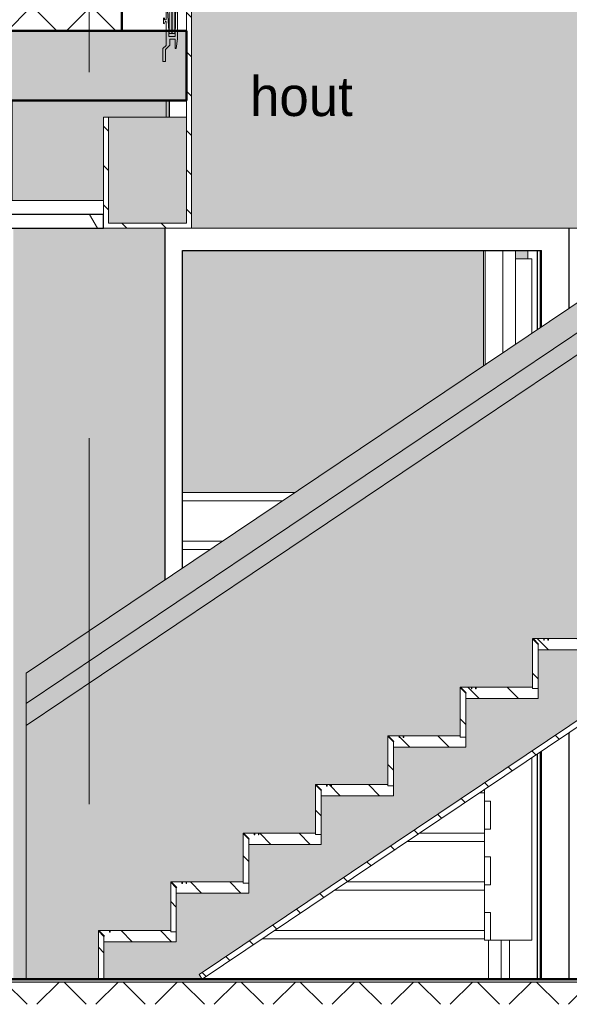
# Model space of a CAD drawing. Extents: x 50445 to 145605, y -10968 to 41989.
# Tile 278 of 338: x 101947 to 103921, y 5097 to 8637. Entities that reach past the tile are written whole.
import ezdxf

# ---------------------------------------------------------------- set-up
doc = ezdxf.new("R2010")
doc.units = 0
doc.header["$LTSCALE"] = 414.30304
doc.header["$MEASUREMENT"] = 0
doc.linetypes.add('stramien', pattern=[22.225, 12.7, -3.175, 3.175, -3.175])
doc.layers.get('0').update_dxf_attribs({"linetype": 'CONTINUOUS'})
for name, color, linetype, lineweight in [('A-ANNO-TEXT', 2, 'CONTINUOUS', 18), ('A-CLNG-PATT', 5, 'CONTINUOUS', 25), ('A-CLNG-SUSP', 5, 'CONTINUOUS', 25), ('A-DETL', 5, 'CONTINUOUS', 18), ('A-DOOR', 1, 'CONTINUOUS', 25), ('A-EQPM', 6, 'CONTINUOUS', 18), ('A-FLOR-CASE', 3, 'CONTINUOUS', 18), ('A-FLOR-OTLN', 6, 'CONTINUOUS', 18), ('A-FLOR-PATT', 8, 'CONTINUOUS', 50), ('A-GENM', 6, 'CONTINUOUS', 18), ('I-WALL', 2, 'CONTINUOUS', 25), ('S-GRID', 1, 'CONTINUOUS', 18)]:
    doc.layers.add(name, color=color, linetype=linetype, lineweight=lineweight)
doc.styles.add('Frutiger_3', font='txt', dxfattribs={"height": 141.794554})
pattern_1 = [(45, (114825.1, 10064.78), (-106.066, 106.066), []), (135, (114825.1, 10064.78), (-106.066, -106.066), [])]
pattern_2 = [(135, (33645.57, 9397.6), (-70.7107, -70.7107), [])]

# ---------------------------------------------------------------- blocks, each defined once
blk = doc.blocks.new('34_leuning zijkant betontrap trappenhuis westgevel standaard rechts - 24_betontrap trappenhuis 3500 hoog-2963141-plotview doorsnede C C  -  1 op 100')
at = {"layer": 'A-EQPM'}
for p, q in [((22433.6, 7140), (22433.6, 6726.3)), ((22439.4, 7140), (22439.4, 6730.2)), ((22503.3, 6773.2), (22503.3, 7140)), ((22548.5, 6803.6), (22548.5, 7140)), ((22606.6, 7110), (22548.4, 7110)), ((22606.6, 6842.8), (22606.6, 7110)), ((22606.6, 4660), (22606.6, 5316.7)), ((22436.6, 5202.3), (22436.6, 5160)), ((22436.6, 5160), (22458.6, 5160)), ((22436.6, 5060), (22436.6, 5160)), ((22436.6, 5160), (22458.6, 5160)), ((22458.6, 5160), (22458.6, 5060)), ((22458.6, 5160), (22458.6, 5060)), ((22458.6, 5060), (22436.6, 5060)), ((22436.6, 5060), (22436.6, 4960)), ((22436.6, 5060), (22458.6, 5060)), ((22436.6, 4960), (22458.6, 4960)), ((22436.6, 4860), (22436.6, 4960)), ((22436.6, 4960), (22458.6, 4960)), ((22458.6, 4960), (22458.6, 4860)), ((22458.6, 4960), (22458.6, 4860)), ((22458.6, 4860), (22436.6, 4860)), ((22436.6, 4860), (22436.6, 4760)), ((22436.6, 4860), (22458.6, 4860)), ((22436.6, 4760), (22458.6, 4760)), ((22436.6, 4660), (22436.6, 4760)), ((22458.6, 4760), (22436.6, 4760)), ((22458.6, 4760), (22458.6, 4660)), ((22458.6, 4760), (22458.6, 4660)), ((22436.6, 4660), (22458.6, 4660)), ((22458.6, 4660), (22606.6, 4660)), ((22496.6, 4520), (22496.6, 4660)), ((22526.6, 4660), (22526.6, 4520))]:
    blk.add_line(p, q, dxfattribs=at)
blk = doc.blocks.new('34_KU_hardglazen balustrade trappenhuis westgevel - Type-2932857-plotview doorsnede C C  -  1 op 100')
at = {"layer": 'A-EQPM'}
h = blk.add_hatch(color=256, dxfattribs=at)
h.paths.add_polyline_path([(21568.7, 6270.5), (21756.4, 6270.5), (22433.6, 6726.3), (22433.6, 7140), (21352.6, 7140), (21352.6, 6270.5)], flags=0)
h.paths.add_polyline_path([(19506.6, 6270.5), (19506.6, 6410), (19440.1, 6410), (19440.1, 6270.5)], flags=0)
h.paths.add_polyline_path([(19536.6, 6270.5), (19576.6, 6270.5), (19576.6, 6410), (19536.6, 6410), (19536.6, 6283.2)], flags=0)
h.paths.add_polyline_path([(22578.8, 7110), (22593.2, 7110), (22593.2, 7140), (22548.5, 7140), (22548.5, 7110)], flags=0)
h.paths.add_polyline_path([(19536.6, 7110), (19574.6, 7110), (19574.6, 7140), (19536.6, 7140)], flags=0)
h.paths.add_polyline_path([(19506.6, 7110), (19506.6, 7140), (19440.1, 7140), (19440.1, 7110)], flags=0)
for p, q in [((19400.1, 7140), (19400.1, 6256.5)), ((19440.1, 7110), (19440.1, 7140)), ((22593.2, 7140), (22593.2, 7110)), ((19440.1, 6270.5), (19440.1, 6410)), ((19406.6, 6270.5), (19506.6, 6270.5)), ((19536.6, 6270.5), (19576.6, 6270.5)), ((21352.6, 6270.5), (21756.4, 6270.5)), ((19403.6, 6256.5), (19400.1, 6256.5)), ((19406.6, 6227.8), (19406.6, 6239.3)), ((19406.6, 6239.3), (19506.6, 6239.3)), ((19536.6, 6239.3), (19596.6, 6239.3)), ((19406.6, 6220), (19406.6, 6227.8)), ((19406.6, 6227.8), (19506.6, 6227.8)), ((19536.6, 6227.8), (19596.6, 6227.8))]:
    blk.add_line(p, q, dxfattribs=at)
blk = doc.blocks.new('32_KA HK-14 - Houten deur op kleefmagneet trappenhuis-V17-plotview doorsnede C C  -  1 op 100')
at = {"layer": 'A-DOOR'}
for p, q in [((21288.6, 7220), (21288.6, 5955.6)), ((22741.6, 6933.6), (22741.6, 7220)), ((21352.6, 5998.7), (21352.6, 7140)), ((21352.6, 7140), (22641.6, 7140)), ((22641.6, 6866.3), (22641.6, 7140)), ((22741.6, 4520), (22741.6, 5407.6)), ((22641.6, 4520), (22641.6, 5340.3))]:
    blk.add_line(p, q, dxfattribs=at)
at = {"layer": 'A-DOOR', "lineweight": 18}
for p, q in [((22637.6, 6863.6), (22637.6, 7140)), ((22637.6, 4530), (22637.6, 5337.6)), ((22641.6, 4530), (22637.6, 4530))]:
    blk.add_line(p, q, dxfattribs=at)
blk = doc.blocks.new('34_KA_houten balustrade communicatietrappen - Type-V45-plotview doorsnede C C  -  1 op 100')
at = {"layer": 'A-FLOR-CASE'}
h = blk.add_hatch(dxfattribs=at)
h.set_pattern_fill('FP_22', color=256, style=0, pattern_type=2)
h.set_pattern_definition(pattern_2)
h.paths.add_polyline_path([(26465.9, 7220), (26465.9, 7620), (26447.9, 7620), (26447.9, 7238), (26167.9, 7238), (26167.9, 7990), (26149.9, 7990), (26149.9, 7238), (25603.6, 7238), (25576.9, 7220), (26021.3, 7220)], flags=0)
h.paths.add_polyline_path([(21067.9, 7220), (21383.9, 7220), (21383.9, 8020), (21365.9, 8020), (21365.9, 7238), (21085.9, 7238), (21085.9, 7620), (21067.9, 7620)], flags=0)
h.paths.add_polyline_path([(21283.9, 7990), (21301.9, 7990), (21301.9, 8020), (21283.9, 8020), (21283.9, 8000.1)], flags=0)
at = {"layer": 'A-GENM'}
h = blk.add_hatch(color=256, dxfattribs=at)
h.paths.add_polyline_path([(21383.9, 7220), (23167.1, 7220), (25989.9, 9120), (21283.9, 9120), (21283.9, 8020), (21301.9, 8020), (21301.9, 9102), (21328.1, 9102), (21328.1, 8020), (21383.9, 8020), (21383.9, 7238)], flags=0)
h.paths.add_polyline_path([(25576.9, 7220), (25603.6, 7238), (26149.9, 7239.1), (26149.9, 7701.6), (25434.4, 7220), (25464.8, 7220)], flags=0)
for points in [[(21303.9, 7920), (21313.9, 7920), (21313.9, 9100), (21303.9, 9100), (21303.9, 8000.1)], [(21314.9, 7920), (21324.9, 7920), (21324.9, 9100), (21314.9, 9100), (21314.9, 8000.1)]]:
    blk.add_hatch(color=256, dxfattribs=at).paths.add_polyline_path(points, flags=0)
h = blk.add_hatch(color=256, dxfattribs=at)
h.paths.add_polyline_path([(26249.9, 7238), (26447.9, 7238), (26447.9, 7620), (26167.9, 7620), (26167.9, 7238)], flags=0)
h.paths.add_polyline_path([(21085.9, 7238), (21365.9, 7238), (21365.9, 7620), (21085.9, 7620), (21085.9, 7518)], flags=0)
at = {"layer": 'A-FLOR-CASE'}
for p, q in [((21303.9, 9100), (21303.9, 7920)), ((21313.9, 7920), (21313.9, 9100)), ((21314.9, 9100), (21314.9, 7920)), ((21324.9, 7920), (21324.9, 9100)), ((21303.9, 7920), (21313.9, 7920)), ((21314.9, 7920), (21324.9, 7920))]:
    blk.add_line(p, q, dxfattribs=at)
at = {"layer": 'A-GENM'}
for p, q in [((21302.4, 7930), (21296.8, 8020)), ((21328.1, 8020), (21325.4, 7910)), ((21334.4, 7901.6), (21334.4, 8020)), ((21365.9, 8020), (21365.9, 7238)), ((21383.9, 7220), (21383.9, 8020)), ((21283.9, 7977.2), (21283.9, 7955.7)), ((21287.9, 7969), (21287.9, 7977.2)), ((21293.9, 7969), (21287.9, 7969)), ((21293.9, 7999), (21293.9, 7969)), ((21283.9, 7955.7), (21286, 7954.9)), ((21286, 7954.9), (21291.5, 7964.5)), ((21291.5, 7964.5), (21293.4, 7964)), ((21293.4, 7964), (21293.4, 7877.5)), ((21302.4, 7910), (21302.4, 7930)), ((21325.4, 7910), (21302.4, 7910)), ((21306.4, 7877.8), (21306.4, 7900)), ((21306.4, 7900), (21325.4, 7900)), ((21325.4, 7900), (21325.4, 7867)), ((21329.4, 7867), (21334.4, 7901.6)), ((21293.4, 7877.5), (21281.9, 7866)), ((21281.9, 7866), (21281.9, 7820)), ((21290.9, 7862.3), (21306.4, 7877.8)), ((21290.9, 7820), (21290.9, 7862.3)), ((21325.4, 7867), (21329.4, 7867)), ((21281.9, 7820), (21290.9, 7820)), ((21085.9, 7620), (21067.9, 7620)), ((21067.9, 7620), (21067.9, 7220)), ((21085.9, 7238), (21085.9, 7620)), ((21085.9, 7620), (21365.9, 7620)), ((21365.9, 7238), (21085.9, 7238)), ((21067.9, 7220), (21383.9, 7220)), ((21383.9, 7220), (23167.1, 7220))]:
    blk.add_line(p, q, dxfattribs=at)
blk = doc.blocks.new('42_KA leemstuc betonkolomafwerking - Type-V53-plotview doorsnede C C  -  1 op 100')
at = {"layer": 'A-GENM'}
h = blk.add_hatch(color=256, dxfattribs=at)
h.paths.add_polyline_path([(20789.9, 4520), (20789.9, 5620), (21288.6, 5955.6), (21288.6, 7220), (20744.6, 7220), (20744.6, 4520)], flags=0)
h.paths.add_polyline_path([(21012.1, 7320), (21067.9, 7320), (21067.9, 7620), (21293.6, 7620), (21293.6, 7680), (20739.6, 7680), (20739.6, 7320)], flags=0)
for p, q in [((20739.6, 7680), (20739.6, 7320)), ((21293.6, 7680), (21293.6, 7620))]:
    blk.add_line(p, q, dxfattribs=at)
blk = doc.blocks.new('41_betontrap natuursteen afwerking - 24_betontrap trappenhuis 3500 hoog-V83-plotview doorsnede C C  -  1 op 100')
at = {"layer": 'A-EQPM'}
for p, q in [((21495.6, 6095), (21352.6, 6095)), ((21352.6, 6065), (21451.1, 6065))]:
    blk.add_line(p, q, dxfattribs=at)
blk = doc.blocks.new('41_betontrap natuursteen afwerking bordes boven - 24_betontrap trappenhuis 3500 hoog-V84-plotview doorsnede C C  -  1 op 100')
at = {"layer": 'A-EQPM'}
for p, q in [((21755.6, 6270), (21352.6, 6270)), ((21352.6, 6240), (21711.1, 6240))]:
    blk.add_line(p, q, dxfattribs=at)
blk = doc.blocks.new('41_betontrap natuursteen afwerking - 24_betontrap trappenhuis 3500 hoog-V85-plotview doorsnede C C  -  1 op 100')
at = {"layer": 'A-EQPM'}
for p, q in [((22436.6, 4695), (21682.9, 4695)), ((21638.4, 4665), (22436.6, 4665)), ((22451, 4660), (22451, 4520))]:
    blk.add_line(p, q, dxfattribs=at)
blk = doc.blocks.new('41_betontrap natuursteen afwerking - 24_betontrap trappenhuis 3500 hoog-V86-plotview doorsnede C C  -  1 op 100')
at = {"layer": 'A-EQPM'}
for p, q in [((22436.6, 4870), (21942.9, 4870)), ((21898.4, 4840), (22436.6, 4840))]:
    blk.add_line(p, q, dxfattribs=at)
blk = doc.blocks.new('41_betontrap natuursteen afwerking - 24_betontrap trappenhuis 3500 hoog-V87-plotview doorsnede C C  -  1 op 100')
at = {"layer": 'A-EQPM'}
for p, q in [((22436.6, 5045), (22202.9, 5045)), ((22158.4, 5015), (22436.6, 5015))]:
    blk.add_line(p, q, dxfattribs=at)
blk = doc.blocks.new('41_betontrap natuursteen afwerking - 24_betontrap trappenhuis 3500 hoog-V88-plotview doorsnede C C  -  1 op 100')
at = {"layer": 'A-EQPM'}
blk.add_line((22418.4, 5190), (22436.6, 5190), dxfattribs=at)
blk = doc.blocks.new('24_KA_communicatietrap - Type-9770789-plotview doorsnede C C  -  1 op 100')
at = {"layer": 'A-GENM'}
for points in [[(20789.9, 5511.5), (26017.4, 9030), (26249.9, 9030), (26249.9, 9120), (25989.9, 9120), (20789.9, 5620)], [(20789.9, 5431.8), (26039.3, 8964), (26249.9, 8964), (26249.9, 9030), (26017.4, 9030), (20789.9, 5511.5)], [(20789.9, 5407.8), (26043.6, 8944), (26037.5, 8964), (20789.9, 5430.4), (20789.9, 5413.6)], [(21091.9, 4689), (21091.9, 4695), (21089.9, 4695), (21089.9, 4689)]]:
    blk.add_hatch(color=256, dxfattribs=at).paths.add_polyline_path(points, flags=0)
h = blk.add_hatch(color=256, dxfattribs=at)
h.paths.add_polyline_path([(20789.9, 4520), (21049.9, 4520), (21049.9, 4693.9), (21051.3, 4695), (21309.9, 4695), (21309.9, 4868.9), (21311.3, 4870), (21569.9, 4870), (21569.9, 5043.9), (21571.3, 5045), (21829.9, 5045.1), (21829.9, 5218.9), (21831.3, 5220), (22089.9, 5220.1), (22089.9, 5393.9), (22091.3, 5395), (22349.9, 5395), (22349.9, 5568.9), (22351.3, 5570), (22609.9, 5570), (22609.9, 5743.9), (22611.3, 5745), (22869.9, 5745), (22869.9, 5918.9), (22871.3, 5920), (23129.9, 5920.1), (23129.9, 6093.9), (23131.3, 6095), (23389.9, 6095), (23389.9, 6268.9), (23391.3, 6270), (23649.9, 6270.1), (23649.9, 6443.9), (23651.3, 6445), (23909.9, 6445.1), (23909.9, 6618.9), (23911.3, 6620), (24169.9, 6620.1), (24169.9, 6793.9), (24171.3, 6795), (24429.9, 6795), (24429.9, 6968.9), (24431.3, 6970), (24689.9, 6970), (24689.9, 7143.9), (24691.3, 7145), (24949.9, 7145), (24949.9, 7318.9), (24951.3, 7320), (25209.9, 7320.1), (25209.9, 7493.9), (25211.3, 7495), (25469.9, 7495), (25469.9, 7668.9), (25471.3, 7670), (25729.9, 7670.1), (25729.9, 7843.9), (25731.3, 7845), (25989.9, 7845.6), (25989.9, 8018.9), (25991.3, 8020), (26249.9, 8020), (26249.9, 8944), (26043.6, 8944), (20789.9, 5407.8)], flags=0)
h.paths.add_polyline_path([(21069.9, 4520), (21422.7, 4520), (21411.6, 4536.6), (26149.9, 7725.8), (26149.9, 7980), (26009.9, 7980), (26009.9, 7805), (25749.9, 7805), (25749.9, 7630), (25489.9, 7630), (25489.9, 7455), (25229.9, 7455), (25229.9, 7280), (24969.9, 7280), (24969.9, 7105), (24709.9, 7105), (24709.9, 6930), (24449.9, 6930), (24449.9, 6755), (24189.9, 6755), (24189.9, 6580), (23929.9, 6580), (23929.9, 6405), (23669.9, 6405), (23669.9, 6230), (23409.9, 6230), (23409.9, 6055), (23149.9, 6055), (23149.9, 5880), (22889.9, 5880), (22889.9, 5705), (22629.9, 5705), (22629.9, 5530), (22369.9, 5530), (22369.9, 5355), (22109.9, 5355), (22109.9, 5180), (21849.9, 5180), (21849.9, 5005), (21589.9, 5005), (21589.9, 4830), (21329.9, 4830), (21329.9, 4655), (21069.9, 4655), (21069.9, 4566.3)], flags=0)
h.paths.add_polyline_path([(21422.8, 4520), (21422.9, 4520), (21422.9, 4520.1)], flags=0)
h.paths.add_polyline_path([(26167.9, 7930), (26249.9, 7930), (26249.9, 7980), (26167.9, 7980)], flags=0)
h = blk.add_hatch(dxfattribs=at)
h.set_pattern_fill('FP_22', color=256, style=0, pattern_type=2)
h.set_pattern_definition(pattern_2)
h.paths.add_polyline_path([(21422.7, 4520), (26249.9, 7769), (26238.7, 7785.6), (21411.6, 4536.6)], flags=0)
h = blk.add_hatch(dxfattribs=at)
h.set_pattern_fill('FP_22', color=256, style=0, pattern_type=2)
h.set_pattern_definition(pattern_2)
h.paths.add_polyline_path([(22629.9, 5565), (22629.9, 5723.6), (22609.9, 5743.6), (22609.9, 5565)], flags=0)
h = blk.add_hatch(dxfattribs=at)
h.set_pattern_fill('FP_22', color=256, style=0, pattern_type=2)
h.set_pattern_definition(pattern_2)
h.paths.add_polyline_path([(22681.8, 5705), (22889.9, 5705), (22889.9, 5740), (22869.9, 5740), (22869.9, 5745), (22611.3, 5745), (22631.3, 5725), (22629.9, 5723.6), (22629.9, 5705)], flags=0)
h = blk.add_hatch(dxfattribs=at)
h.set_pattern_fill('FP_22', color=256, style=0, pattern_type=2)
h.set_pattern_definition(pattern_2)
h.paths.add_polyline_path([(22369.9, 5390), (22369.9, 5548.6), (22349.9, 5568.6), (22349.9, 5390)], flags=0)
h = blk.add_hatch(dxfattribs=at)
h.set_pattern_fill('FP_22', color=256, style=0, pattern_type=2)
h.set_pattern_definition(pattern_2)
h.paths.add_polyline_path([(22369.9, 5530), (22629.9, 5530), (22629.9, 5565), (22609.9, 5565), (22609.9, 5570), (22351.3, 5570), (22371.3, 5550), (22369.9, 5548.6)], flags=0)
h = blk.add_hatch(dxfattribs=at)
h.set_pattern_fill('FP_22', color=256, style=0, pattern_type=2)
h.set_pattern_definition(pattern_2)
h.paths.add_polyline_path([(22109.9, 5215), (22109.9, 5373.6), (22089.9, 5393.6), (22089.9, 5215)], flags=0)
h = blk.add_hatch(dxfattribs=at)
h.set_pattern_fill('FP_22', color=256, style=0, pattern_type=2)
h.set_pattern_definition(pattern_2)
h.paths.add_polyline_path([(22109.9, 5355), (22369.9, 5355), (22369.9, 5390), (22349.9, 5390), (22349.9, 5395), (22091.3, 5395), (22111.3, 5375), (22109.9, 5373.6)], flags=0)
h = blk.add_hatch(dxfattribs=at)
h.set_pattern_fill('FP_22', color=256, style=0, pattern_type=2)
h.set_pattern_definition(pattern_2)
h.paths.add_polyline_path([(21849.9, 5040), (21849.9, 5198.6), (21829.9, 5218.6), (21829.9, 5040)], flags=0)
h = blk.add_hatch(dxfattribs=at)
h.set_pattern_fill('FP_22', color=256, style=0, pattern_type=2)
h.set_pattern_definition(pattern_2)
h.paths.add_polyline_path([(22109.9, 5180), (22109.9, 5215), (22089.9, 5215), (22089.9, 5220), (21831.3, 5220), (21851.3, 5200), (21849.9, 5198.6), (21849.9, 5180)], flags=0)
h = blk.add_hatch(dxfattribs=at)
h.set_pattern_fill('FP_22', color=256, style=0, pattern_type=2)
h.set_pattern_definition(pattern_2)
h.paths.add_polyline_path([(21589.9, 4865), (21589.9, 5023.6), (21569.9, 5043.6), (21569.9, 4865)], flags=0)
h = blk.add_hatch(dxfattribs=at)
h.set_pattern_fill('FP_22', color=256, style=0, pattern_type=2)
h.set_pattern_definition(pattern_2)
h.paths.add_polyline_path([(21589.9, 5005), (21849.9, 5005), (21849.9, 5040), (21829.9, 5040), (21829.9, 5045), (21571.3, 5045), (21591.3, 5025), (21589.9, 5023.6)], flags=0)
h = blk.add_hatch(dxfattribs=at)
h.set_pattern_fill('FP_22', color=256, style=0, pattern_type=2)
h.set_pattern_definition(pattern_2)
h.paths.add_polyline_path([(21329.9, 4690), (21329.9, 4848.6), (21309.9, 4868.6), (21309.9, 4690)], flags=0)
h = blk.add_hatch(dxfattribs=at)
h.set_pattern_fill('FP_22', color=256, style=0, pattern_type=2)
h.set_pattern_definition(pattern_2)
h.paths.add_polyline_path([(21329.9, 4830), (21589.9, 4830), (21589.9, 4865), (21569.9, 4865), (21569.9, 4870), (21311.3, 4870), (21331.3, 4850), (21329.9, 4848.6)], flags=0)
h = blk.add_hatch(dxfattribs=at)
h.set_pattern_fill('FP_22', color=256, style=0, pattern_type=2)
h.set_pattern_definition(pattern_2)
h.paths.add_polyline_path([(21069.9, 4520), (21069.9, 4673.6), (21049.9, 4693.6), (21049.9, 4520)], flags=0)
h = blk.add_hatch(dxfattribs=at)
h.set_pattern_fill('FP_22', color=256, style=0, pattern_type=2)
h.set_pattern_definition(pattern_2)
h.paths.add_polyline_path([(21069.9, 4655), (21329.9, 4655), (21329.9, 4690), (21309.9, 4690), (21309.9, 4695), (21091.9, 4695), (21091.9, 4689), (21089.9, 4689), (21089.9, 4695), (21051.3, 4695), (21071.3, 4675), (21069.9, 4673.6)], flags=0)
for p, q in [((25989.9, 9120), (20789.9, 5620)), ((20789.9, 5511.5), (26017.4, 9030)), ((26037.5, 8964), (20789.9, 5431.9)), ((26238.7, 7785.6), (21411.6, 4536.6)), ((21422.7, 4520), (26249.9, 7769)), ((21422.9, 4520), (26149.9, 7701.6)), ((22611.2, 5745.1), (22609.8, 5743.7)), ((22609.8, 5743.7), (22629.9, 5723.6)), ((22629.9, 5723.6), (22609.9, 5743.6)), ((22609.9, 5743.6), (22609.9, 5565)), ((22631.3, 5725), (22611.2, 5745.1)), ((22869.9, 5745), (22611.3, 5745)), ((22611.3, 5745), (22631.3, 5725)), ((22649.9, 5745.6), (22649.9, 5739.6)), ((22651.9, 5745.6), (22649.9, 5745.6)), ((22649.9, 5739.6), (22651.9, 5739.6)), ((22651.9, 5739.6), (22651.9, 5745.6)), ((22664.9, 5745.6), (22664.9, 5739.6)), ((22666.9, 5745.6), (22664.9, 5745.6)), ((22664.9, 5739.6), (22666.9, 5739.6)), ((22666.9, 5739.6), (22666.9, 5745.6)), ((22629.9, 5723.6), (22631.3, 5725)), ((22631.3, 5725), (22629.9, 5723.6)), ((22629.9, 5570), (22629.9, 5723.6)), ((22629.9, 5565), (22629.9, 5723.6)), ((22629.9, 5723.6), (22629.9, 5705)), ((22629.9, 5705), (22889.9, 5705)), ((22629.9, 5705), (22889.9, 5705)), ((20789.9, 5620), (20789.9, 5511.5)), ((22351.2, 5570.1), (22349.8, 5568.7)), ((22349.8, 5568.7), (22369.9, 5548.6)), ((22369.9, 5548.6), (22349.9, 5568.6)), ((22349.9, 5568.6), (22349.9, 5390)), ((22371.3, 5550), (22351.2, 5570.1)), ((22609.9, 5570), (22351.3, 5570)), ((22351.3, 5570), (22371.3, 5550)), ((22389.9, 5570.6), (22389.9, 5564.6)), ((22391.9, 5570.6), (22389.9, 5570.6)), ((22389.9, 5564.6), (22391.9, 5564.6)), ((22391.9, 5564.6), (22391.9, 5570.6)), ((22404.9, 5570.6), (22404.9, 5564.6)), ((22406.9, 5570.6), (22404.9, 5570.6)), ((22404.9, 5564.6), (22406.9, 5564.6)), ((22406.9, 5564.6), (22406.9, 5570.6)), ((22609.9, 5565), (22609.9, 5570)), ((22629.9, 5565), (22609.9, 5565)), ((22609.9, 5565), (22629.9, 5565)), ((22629.9, 5530), (22629.9, 5565)), ((22369.9, 5548.6), (22371.3, 5550)), ((22371.3, 5550), (22369.9, 5548.6)), ((22369.9, 5395), (22369.9, 5548.6)), ((22369.9, 5390), (22369.9, 5548.6)), ((22369.9, 5548.6), (22369.9, 5530)), ((22369.9, 5530), (22629.9, 5530)), ((22369.9, 5530), (22629.9, 5530)), ((20789.9, 5511.5), (20789.9, 5431.8)), ((20789.9, 5407.8), (20789.9, 4520)), ((22091.2, 5395.1), (22089.8, 5393.7)), ((22089.8, 5393.7), (22109.9, 5373.6)), ((22109.9, 5373.6), (22089.9, 5393.6)), ((22089.9, 5393.6), (22089.9, 5215)), ((22111.3, 5375), (22091.2, 5395.1)), ((22349.9, 5395), (22091.3, 5395)), ((22091.3, 5395), (22111.3, 5375)), ((22129.9, 5395.6), (22129.9, 5389.6)), ((22131.9, 5395.6), (22129.9, 5395.6)), ((22129.9, 5389.6), (22131.9, 5389.6)), ((22131.9, 5389.6), (22131.9, 5395.6)), ((22144.9, 5395.6), (22144.9, 5389.6)), ((22146.9, 5395.6), (22144.9, 5395.6)), ((22144.9, 5389.6), (22146.9, 5389.6)), ((22146.9, 5389.6), (22146.9, 5395.6)), ((22349.9, 5390), (22349.9, 5395)), ((22369.9, 5390), (22349.9, 5390)), ((22349.9, 5390), (22369.9, 5390)), ((22369.9, 5355), (22369.9, 5390)), ((22109.9, 5373.6), (22111.3, 5375)), ((22111.3, 5375), (22109.9, 5373.6)), ((22109.9, 5220), (22109.9, 5373.6)), ((22109.9, 5215), (22109.9, 5373.6)), ((22109.9, 5373.6), (22109.9, 5355)), ((22109.9, 5355), (22369.9, 5355)), ((22109.9, 5355), (22369.9, 5355)), ((21831.2, 5220.1), (21829.8, 5218.7)), ((21829.8, 5218.7), (21849.9, 5198.6)), ((21849.9, 5198.6), (21829.9, 5218.6)), ((21829.9, 5218.6), (21829.9, 5040)), ((21851.3, 5200), (21831.2, 5220.1)), ((22089.9, 5220), (21831.3, 5220)), ((21831.3, 5220), (21851.3, 5200)), ((21869.9, 5220.6), (21869.9, 5214.6)), ((21871.9, 5220.6), (21869.9, 5220.6)), ((21869.9, 5214.6), (21871.9, 5214.6)), ((21871.9, 5214.6), (21871.9, 5220.6)), ((21884.9, 5220.6), (21884.9, 5214.6)), ((21886.9, 5220.6), (21884.9, 5220.6)), ((21884.9, 5214.6), (21886.9, 5214.6)), ((21886.9, 5214.6), (21886.9, 5220.6)), ((22089.9, 5215), (22089.9, 5220)), ((22109.9, 5215), (22089.9, 5215)), ((22089.9, 5215), (22109.9, 5215)), ((22109.9, 5180), (22109.9, 5215)), ((21849.9, 5198.6), (21851.3, 5200)), ((21851.3, 5200), (21849.9, 5198.6)), ((21849.9, 5045), (21849.9, 5198.6)), ((21849.9, 5040), (21849.9, 5198.6)), ((21849.9, 5198.6), (21849.9, 5180)), ((21849.9, 5180), (22109.9, 5180)), ((21849.9, 5180), (22109.9, 5180)), ((21571.2, 5045.1), (21569.8, 5043.7)), ((21569.8, 5043.7), (21589.9, 5023.6)), ((21589.9, 5023.6), (21569.9, 5043.6)), ((21569.9, 5043.6), (21569.9, 4865)), ((21591.3, 5025), (21571.2, 5045.1)), ((21829.9, 5045), (21571.3, 5045)), ((21571.3, 5045), (21591.3, 5025)), ((21609.9, 5045.6), (21609.9, 5039.6)), ((21611.9, 5045.6), (21609.9, 5045.6)), ((21609.9, 5039.6), (21611.9, 5039.6)), ((21611.9, 5039.6), (21611.9, 5045.6)), ((21624.9, 5045.6), (21624.9, 5039.6)), ((21626.9, 5045.6), (21624.9, 5045.6)), ((21624.9, 5039.6), (21626.9, 5039.6)), ((21626.9, 5039.6), (21626.9, 5045.6)), ((21829.9, 5040), (21829.9, 5045)), ((21849.9, 5040), (21829.9, 5040)), ((21829.9, 5040), (21849.9, 5040)), ((21849.9, 5005), (21849.9, 5040)), ((21589.9, 5023.6), (21591.3, 5025)), ((21591.3, 5025), (21589.9, 5023.6)), ((21589.9, 4870), (21589.9, 5023.6)), ((21589.9, 4865), (21589.9, 5023.6)), ((21589.9, 5023.6), (21589.9, 5005)), ((21589.9, 5005), (21849.9, 5005)), ((21589.9, 5005), (21849.9, 5005)), ((21311.2, 4870.1), (21309.8, 4868.7)), ((21309.8, 4868.7), (21329.9, 4848.6)), ((21329.9, 4848.6), (21309.9, 4868.6)), ((21309.9, 4868.6), (21309.9, 4690)), ((21331.3, 4850), (21311.2, 4870.1)), ((21569.9, 4870), (21311.3, 4870)), ((21311.3, 4870), (21331.3, 4850)), ((21331.3, 4850), (21329.9, 4848.6)), ((21329.9, 4848.6), (21331.3, 4850)), ((21349.9, 4870.6), (21349.9, 4864.6)), ((21351.9, 4870.6), (21349.9, 4870.6)), ((21349.9, 4864.6), (21351.9, 4864.6)), ((21351.9, 4864.6), (21351.9, 4870.6)), ((21364.9, 4870.6), (21364.9, 4864.6)), ((21366.9, 4870.6), (21364.9, 4870.6)), ((21364.9, 4864.6), (21366.9, 4864.6)), ((21366.9, 4864.6), (21366.9, 4870.6)), ((21569.9, 4865), (21569.9, 4870)), ((21589.9, 4865), (21569.9, 4865)), ((21569.9, 4865), (21589.9, 4865)), ((21589.9, 4830), (21589.9, 4865)), ((21329.9, 4695), (21329.9, 4848.6)), ((21329.9, 4848.6), (21329.9, 4830)), ((21329.9, 4690), (21329.9, 4848.6)), ((21329.9, 4830), (21589.9, 4830)), ((21329.9, 4830), (21589.9, 4830)), ((21051.2, 4695.1), (21049.8, 4693.7)), ((21049.8, 4693.7), (21069.9, 4673.6)), ((21069.9, 4673.6), (21049.9, 4693.6)), ((21049.9, 4693.6), (21049.9, 4520)), ((21071.3, 4675), (21051.2, 4695.1)), ((21089.9, 4695), (21051.3, 4695)), ((21051.3, 4695), (21071.3, 4675)), ((21071.3, 4675), (21069.9, 4673.6)), ((21069.9, 4673.6), (21071.3, 4675)), ((21069.9, 4673.6), (21069.9, 4655)), ((21069.9, 4520), (21069.9, 4673.6)), ((21089.9, 4695.6), (21089.9, 4695)), ((21091.9, 4695.6), (21089.9, 4695.6)), ((21089.9, 4695), (21091.9, 4695)), ((21089.9, 4689), (21089.9, 4695)), ((21089.9, 4695), (21091.9, 4695)), ((21091.9, 4689), (21089.9, 4689)), ((21091.9, 4695), (21091.9, 4695.6)), ((21309.9, 4695), (21091.9, 4695)), ((21091.9, 4695), (21091.9, 4689)), ((21104.9, 4695.6), (21104.9, 4695)), ((21106.9, 4695.6), (21104.9, 4695.6)), ((21104.9, 4695), (21106.9, 4695)), ((21106.9, 4695), (21106.9, 4695.6)), ((21309.9, 4690), (21309.9, 4695)), ((21329.9, 4690), (21309.9, 4690)), ((21309.9, 4690), (21329.9, 4690)), ((21329.9, 4655), (21329.9, 4690)), ((21069.9, 4655), (21329.9, 4655)), ((21411.6, 4536.6), (21422.7, 4520)), ((21049.9, 4520), (21069.9, 4520))]:
    blk.add_line(p, q, dxfattribs=at)
at = {"layer": 'A-GENM', "flags": 128}
blk.add_lwpolyline([(20789.9, 5431.8), (20789.9, 5430.4), (20789.9, 5427.7), (20789.9, 5423.8), (20789.9, 5419), (20789.9, 5413.6), (20789.9, 5407.8)], dxfattribs=at)
blk = doc.blocks.new('24_betontrap trappenhuis westgevel 3500 hoog - 24_betontrap trappenhuis 3500 hoog-434817-plotview doorsnede C C  -  1 op 100')
at = {"layer": 'A-GENM'}
blk.add_hatch(color=256, dxfattribs=at).paths.add_polyline_path([(21303.6, 7620), (21303.6, 7680), (21293.6, 7680), (21293.6, 7620)], flags=0)
blk = doc.blocks.new('3073_04 constructie_abt_export 08-11-2012_rvt-1-plotview doorsnede C C  -  1 op 100')
at = {"layer": 'A-FLOR-PATT', "lineweight": 18}
h = blk.add_hatch(color=7, dxfattribs=at)
h.paths.add_polyline_path([(4366.6, 7680), (21366.6, 7680), (21366.6, 7930), (4366.6, 7930), (4366.6, 7714)], flags=0)
h.paths.add_polyline_path([(54166.6, 7680), (54166.6, 7930), (26166.6, 7930), (26166.6, 7680), (53293.9, 7680)], flags=0)
at = {"layer": 'A-FLOR-OTLN', "color": 90, "lineweight": 50}
for p, q in [((21366.6, 7930), (4366.6, 7930)), ((21366.6, 7680), (21366.6, 7930)), ((4366.6, 7680), (21366.6, 7680))]:
    blk.add_line(p, q, dxfattribs=at)
at = {"lineweight": 18}
blk.add_blockref('24_betontrap trappenhuis westgevel 3500 hoog - 24_betontrap trappenhuis 3500 hoog-434817-plotview doorsnede C C  -  1 op 100', (0, 0), dxfattribs=at)

msp = doc.modelspace()

# ---------------------------------------------------------------- hatches: boundary and pattern name
at = {"layer": 'A-CLNG-PATT', "lineweight": 18}
h = msp.add_hatch(dxfattribs=at)
h.set_pattern_fill('FP_21', color=256, angle=150, style=0, pattern_type=2)
h.set_pattern_definition([(60, (114825.1, 10064.8), (-692.82, 400), []), (120, (114825.1, 10064.8), (-692.82, -400), [])])
h.paths.add_polyline_path([(111096.9, 7887.2), (134568.5, 7887.2), (134568.5, 7937.2), (107645.4, 7937.2), (107645.4, 7887.2), (109983.8, 7887.2)], flags=0)
h.paths.add_polyline_path([(86607.3, 7887.2), (90568.1, 7887.2), (90568.1, 7937.2), (86324.1, 7937.2), (86324.1, 7887.2)], flags=0)
h.paths.add_polyline_path([(90668.1, 7887.2), (90668.5, 7887.2), (90668.1, 7937.2)], flags=0)
h.paths.add_polyline_path([(97324, 7887.2), (102247.4, 7887.2), (102247.4, 7937.2), (97324, 7937.2)], flags=0)
at = {"layer": 'A-FLOR-PATT', "lineweight": 18}
h = msp.add_hatch(dxfattribs=at)
h.set_pattern_fill('FP_6', color=256, angle=135, style=0, pattern_type=2)
h.set_pattern_definition(pattern_1)
h.paths.add_polyline_path([(111096.9, 8597.2), (135346.1, 8597.2), (135346.1, 8687.2), (135334.1, 8687.2), (135334.1, 8677.2), (107429.4, 8677.2), (107429.4, 8597.2), (109983.8, 8597.2)], flags=0)
h.paths.add_polyline_path([(85546.1, 8597.2), (102313.4, 8597.2), (102313.4, 8677.2), (85546.1, 8677.2)], flags=0)
h = msp.add_hatch(dxfattribs=at)
h.set_pattern_fill('FP_6', color=256, angle=135, style=0, pattern_type=2)
h.set_pattern_definition(pattern_1)
h.paths.add_polyline_path([(87720.5, 5097.2), (91314.4, 5097.2), (91313.4, 5177.2), (85547.1, 5177.2), (85547.1, 5097.2), (86607.3, 5097.2)], flags=0)
h.paths.add_polyline_path([(135346.1, 5097.2), (135346.1, 5177.2), (96430.4, 5177.2), (96430.4, 5097.2), (134473.4, 5097.2)], flags=0)
h = msp.add_hatch(color=256, dxfattribs=at)
h.paths.add_polyline_path([(108870.6, 5177.2), (109459.1, 5177.2), (109459.1, 5187.2), (96429.4, 5187.2), (96430.4, 5177.2), (107757.4, 5177.2)], flags=0)
h.paths.add_polyline_path([(129169.1, 5177.2), (129169.1, 5187.2), (112909.1, 5187.2), (112909.1, 5177.2), (128907.6, 5177.2)], flags=0)

# ---------------------------------------------------------------- linework, layer by layer
at = {"layer": 'A-CLNG-SUSP'}
for p, q in [((102247.4, 7937.2), (97324, 7937.2)), ((102247.4, 7887.2), (102247.4, 7937.2)), ((97324, 7887.2), (102247.4, 7887.2))]:
    msp.add_line(p, q, dxfattribs=at)
at = {"layer": 'A-DETL', "linetype": 'stramien'}
msp.add_line((137516.8, 5187.2), (76916.8, 5187.2), dxfattribs=at)
at = {"layer": 'A-FLOR-OTLN', "lineweight": 50}
for p, q in [((102313.4, 8597.2), (102313.4, 8677.2)), ((85546.1, 8597.2), (102313.4, 8597.2)), ((135346.1, 5187.2), (96429.4, 5187.2))]:
    msp.add_line(p, q, dxfattribs=at)
at = {"layer": 'A-FLOR-OTLN'}
msp.add_line((96430.4, 5177.2), (135346.1, 5177.2), dxfattribs=at)
at = {"layer": 'A-GENM'}
msp.add_line((99735.1, 7987.2), (102247.4, 7987.2), dxfattribs=at)
at = {"layer": 'I-WALL'}
for p, q in [((102483.1, 8347.2), (102483.1, 8287.2)), ((103807, 7524), (103807, 7807.2)), ((103817, 7807.2), (103817, 7530.7)), ((103807, 5187.2), (103807, 5997.9)), ((103817, 6004.7), (103817, 5187.2))]:
    msp.add_line(p, q, dxfattribs=at)
at = {"layer": 'S-GRID', "linetype": 'stramien'}
msp.add_line((102196.1, -9967.8), (102196.1, 31258.5), dxfattribs=at)

# ---------------------------------------------------------------- block references
at = {"lineweight": 5}
msp.add_blockref('3073_04 constructie_abt_export 08-11-2012_rvt-1-plotview doorsnede C C  -  1 op 100', (81179.5, 667.2), dxfattribs=at)
at = {"layer": 'A-DOOR'}
msp.add_blockref('32_KA HK-14 - Houten deur op kleefmagneet trappenhuis-V17-plotview doorsnede C C  -  1 op 100', (81179.5, 667.2), dxfattribs=at)
at = {"layer": 'A-EQPM'}
for name in ['34_KU_hardglazen balustrade trappenhuis westgevel - Type-2932857-plotview doorsnede C C  -  1 op 100', '34_leuning zijkant betontrap trappenhuis westgevel standaard rechts - 24_betontrap trappenhuis 3500 hoog-2963141-plotview doorsnede C C  -  1 op 100', '41_betontrap natuursteen afwerking bordes boven - 24_betontrap trappenhuis 3500 hoog-V84-plotview doorsnede C C  -  1 op 100', '41_betontrap natuursteen afwerking - 24_betontrap trappenhuis 3500 hoog-V83-plotview doorsnede C C  -  1 op 100', '41_betontrap natuursteen afwerking - 24_betontrap trappenhuis 3500 hoog-V88-plotview doorsnede C C  -  1 op 100', '41_betontrap natuursteen afwerking - 24_betontrap trappenhuis 3500 hoog-V87-plotview doorsnede C C  -  1 op 100', '41_betontrap natuursteen afwerking - 24_betontrap trappenhuis 3500 hoog-V86-plotview doorsnede C C  -  1 op 100', '41_betontrap natuursteen afwerking - 24_betontrap trappenhuis 3500 hoog-V85-plotview doorsnede C C  -  1 op 100']:
    msp.add_blockref(name, (81179.5, 667.2), dxfattribs=at)
at = {"layer": 'A-GENM'}
for name in ['24_KA_communicatietrap - Type-9770789-plotview doorsnede C C  -  1 op 100', '34_KA_houten balustrade communicatietrappen - Type-V45-plotview doorsnede C C  -  1 op 100', '42_KA leemstuc betonkolomafwerking - Type-V53-plotview doorsnede C C  -  1 op 100']:
    msp.add_blockref(name, (81179.5, 667.2), dxfattribs=at)

# ---------------------------------------------------------------- texts
at = {"layer": 'A-ANNO-TEXT', "color": 7, "insert": (102774.3, 8432.6), "char_height": 141.79, "width": 531.21, "attachment_point": 1, "line_spacing_factor": 1.017696, "style": 'Frutiger_3'}
msp.add_mtext('hout', dxfattribs=at)

doc.saveas('drawing.dxf')
